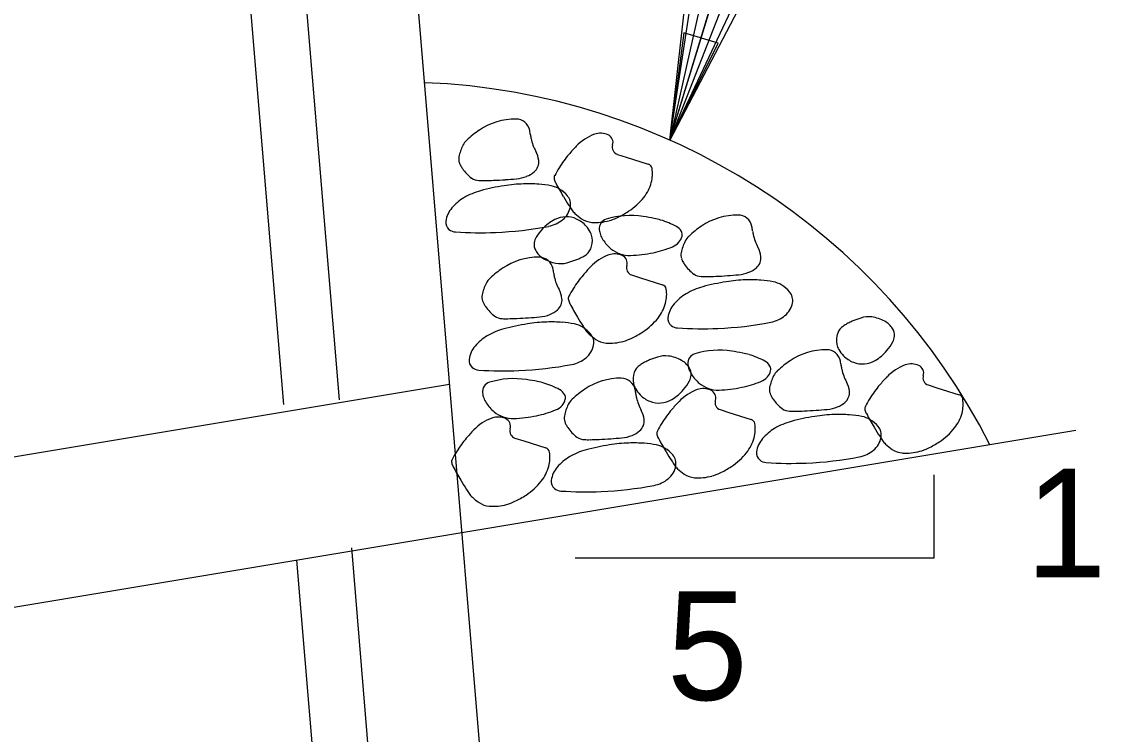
# Model space of a CAD drawing. Extents: x 638255 to 640306, y 296059 to 298435.
# Drawn here: x 639132.32 to 639162.07, y 297672.28 to 297691.97 of the extents above; entities that cross this region are included whole.
import ezdxf

# ---------------------------------------------------------------- set-up
doc = ezdxf.new("R2010")
doc.units = 0
for name, color, linetype in [('Level 3', 7, 'Continuous'), ('Level 5', 7, 'Continuous'), ('Level 8', 7, 'Continuous'), ('Level 9', 7, 'Continuous')]:
    doc.layers.add(name, color=color, linetype=linetype)

msp = doc.modelspace()

# ---------------------------------------------------------------- linework, layer by layer
at = {"layer": 'Level 3'}
msp.add_line((639150.217, 297688.693), (639159.387, 297718.792), dxfattribs=at)
for points in [[(639150.217, 297688.693), (639150.739, 297693.397), (639150.872, 297692.981), (639151.115, 297692.715), (639151.398, 297692.571), (639151.712, 297692.532), (639152.066, 297692.619), (639152.407, 297692.889), (639150.217, 297688.693), (639152.066, 297692.619), (639151.712, 297692.532), (639150.217, 297688.693), (639151.398, 297692.571), (639151.115, 297692.715), (639150.217, 297688.693), (639150.872, 297692.981)], [(639157.507, 297679.453), (639157.507, 297677.149), (639147.603, 297677.149)]]:
    msp.add_lwpolyline(points, dxfattribs=at)
msp.add_lwpolyline([(639151.546, 297691.369), (639150.606, 297691.654), (639150.217, 297688.693)], close=True, dxfattribs=at)
at = {"layer": 'Level 5'}
for p, q in [((639137.691, 297703.754), (639139.554, 297681.397)), ((639139.25, 297703.521), (639141.084, 297681.526)), ((639141.426, 297677.434), (639146.574, 297615.662)), ((639139.914, 297677.093), (639143.457, 297634.567))]:
    msp.add_line(p, q, dxfattribs=at)
at = {"layer": 'Level 8'}
for points in [[(639148.77, 297688.3), (639149.013, 297688.223), (639149.622, 297688.032)], [(639149.161, 297684.969), (639149.404, 297684.892), (639150.015, 297684.699)], [(639157.345, 297681.933), (639157.59, 297681.856), (639158.2, 297681.663)], [(639151.604, 297681.251), (639151.849, 297681.174), (639152.459, 297680.981)], [(639145.938, 297680.465), (639146.183, 297680.388), (639146.792, 297680.195)]]:
    msp.add_lwpolyline(points, dxfattribs=at)
for centre, radius, start, end in [((639145.953, 297687.502), 1.773, 89.5772, 124.1443), ((639145.963, 297688.881), 0.394, 11.4529, 89.5772), ((639146.606, 297686.538), 2.938, 124.1443, 132.7374), ((639145.029, 297688.692), 1.346, 6.1004, 11.4529), ((639147.268, 297688.931), 0.905, 186.1004, 192.6291), ((639148.573, 297687.634), 1.296, 109.6635, 136.4562), ((639148.306, 297688.381), 0.502, 65.9597, 109.6635), ((639148.417, 297688.629), 0.231, 342.3569, 65.9597), ((639145.65, 297687.978), 1.281, 153.538, 168.4897), ((639144.956, 297688.324), 0.506, 132.7374, 153.538), ((639147.684, 297689.024), 1.331, 192.6291, 208.6753), ((639151.647, 297684.713), 5.536, 136.4562, 139.6491), ((639148.832, 297688.497), 0.205, 162.3569, 252.4715), ((639144.698, 297688.172), 0.31, 168.4897, 199.1639), ((639145.907, 297688.052), 0.694, 6.391, 28.6753), ((639149.558, 297686.487), 2.796, 139.6491, 144.1424), ((639144.928, 297688.252), 0.553, 199.1639, 207.4728), ((639145.22, 297688.404), 0.882, 207.4728, 214.0468), ((639145.362, 297688.5), 1.054, 214.0468, 234.0353), ((639146.227, 297688.103), 0.375, 310.9894, 338.0834), ((639146.255, 297688.091), 0.344, 338.0834, 6.391), ((639150.089, 297686.103), 3.451, 144.1424, 152.1777), ((639149.579, 297687.891), 0.148, 9.0416, 72.4715), ((639148.8, 297687.767), 0.937, 344.9373, 9.0416), ((639144.958, 297687.944), 0.366, 234.0353, 268.2715), ((639144.716, 297701.862), 14.293, 272.5478, 273.846), ((639144.808, 297700.494), 12.921, 273.846, 275.2114), ((639145.89, 297688.639), 1.017, 275.2114, 291.5731), ((639145.997, 297688.367), 0.724, 291.5731, 310.9894), ((639147.157, 297687.65), 0.136, 152.1777, 193.5774), ((639147.494, 297687.732), 0.482, 193.5774, 207.4728), ((639145.049, 297690.941), 3.365, 268.2715, 270.9097), ((639146.659, 297681.041), 6.473, 99.0416, 104.9239), ((639144.964, 297696.304), 8.729, 270.9097, 272.5478), ((639146.311, 297683.227), 4.259, 91.7881, 99.0416), ((639146.309, 297683.291), 4.195, 86.0442, 91.7881), ((639146.405, 297684.675), 2.807, 79.021, 86.0442), ((639146.807, 297686.747), 0.697, 58.4341, 79.021), ((639152.814, 297690.498), 6.478, 207.4728, 211.2525), ((639146.691, 297686.558), 0.919, 40.5338, 58.4341), ((639148.6, 297687.821), 1.144, 321.7572, 344.9373), ((639145.229, 297685.932), 1.361, 120.8473, 139.2037), ((639145.457, 297685.551), 1.805, 104.9239, 120.8473), ((639162.076, 297696.119), 17.312, 211.2525, 212.2356), ((639147.111, 297686.918), 0.365, 349.0625, 40.5338), ((639148.122, 297688.197), 1.752, 303.0692, 321.7572), ((639144.737, 297686.357), 0.71, 139.2037, 172.3458), ((639146.878, 297686.963), 0.603, 309.5539, 349.0625), ((639150.622, 297688.896), 3.77, 212.2356, 214.3424), ((639147.982, 297687.092), 0.574, 214.3424, 227.6953), ((639147.573, 297689.041), 2.759, 295.7443, 303.0692), ((639144.277, 297686.419), 0.246, 172.3458, 230.2635), ((639147.638, 297685.353), 1.292, 117.4803, 136.4654), ((639146.706, 297687.17), 0.872, 280.7777, 309.5539), ((639147.359, 297685.888), 0.689, 91.376, 117.4803), ((639147.359, 297685.897), 0.68, 65.3457, 91.376), ((639148.787, 297687.977), 1.77, 227.6953, 235.2847), ((639147.318, 297685.807), 0.779, 41.057, 65.3457), ((639148.103, 297686.989), 0.568, 235.2847, 266.0442), ((639148.163, 297687.854), 1.436, 266.0442, 285.2565), ((639148.541, 297686.249), 0.275, 106.8084, 186.6218), ((639149.133, 297684.289), 2.322, 81.3134, 106.8084), ((639148.186, 297687.77), 1.348, 285.2565, 295.7443), ((639148.555, 297680.505), 6.15, 78.4814, 81.3134), ((639149.328, 297684.299), 2.278, 73.8272, 78.4814), ((639149.369, 297684.441), 2.13, 61.1605, 73.8272), ((639152.085, 297684.851), 1.773, 89.5772, 124.1443), ((639152.095, 297686.23), 0.394, 11.4529, 89.5772), ((639144.319, 297686.469), 0.312, 230.2635, 266.2346), ((639144.977, 297696.471), 10.335, 266.2346, 272.3841), ((639144.988, 297696.194), 10.059, 272.3841, 280.7777), ((639147.642, 297685.349), 1.297, 136.4654, 149.2422), ((639147.22, 297685.722), 0.909, 27.4728, 41.057), ((639147.63, 297685.936), 0.446, 8.0357, 27.4728), ((639148.849, 297686.285), 0.584, 186.6218, 200.3491), ((639150.225, 297685.995), 0.356, 29.8544, 61.1605), ((639150.375, 297686.081), 0.183, 347.2445, 29.8544), ((639152.739, 297683.887), 2.938, 124.1443, 132.7374), ((639151.162, 297686.041), 1.346, 6.1004, 11.4529), ((639153.401, 297686.28), 0.905, 186.1004, 192.6291), ((639146.808, 297685.812), 0.339, 171.9761, 209.5935), ((639146.882, 297685.802), 0.414, 149.2422, 171.9761), ((639147.503, 297685.918), 0.575, 337.0418, 8.0357), ((639148.966, 297686.328), 0.71, 200.3491, 212.797), ((639149.29, 297686.537), 1.095, 212.797, 230.2213), ((639150.102, 297686.201), 0.49, 292.039, 317.8475), ((639150.188, 297686.124), 0.375, 317.8475, 347.2445), ((639151.782, 297685.328), 1.281, 153.538, 168.4897), ((639151.088, 297685.673), 0.506, 132.7374, 153.538), ((639153.816, 297686.374), 1.331, 192.6291, 208.6753), ((639147.034, 297685.94), 0.599, 209.5935, 237.6667), ((639147.661, 297685.851), 0.403, 299.831, 337.0418), ((639148.965, 297684.301), 1.296, 109.6635, 136.4562), ((639148.698, 297685.049), 0.502, 65.9597, 109.6635), ((639149.105, 297686.315), 0.806, 230.2213, 250.5601), ((639149.103, 297686.309), 0.8, 250.5601, 271.915), ((639149.008, 297689.157), 3.65, 271.915, 281.8686), ((639149.118, 297688.632), 3.113, 281.8686, 292.039), ((639150.831, 297685.522), 0.31, 168.4897, 199.1639), ((639152.039, 297685.402), 0.694, 6.391, 28.6753), ((639146.594, 297683.688), 1.773, 89.5772, 124.1443), ((639146.605, 297685.067), 0.394, 11.4529, 89.5772), ((639147.261, 297686.298), 1.022, 237.6667, 259.0544), ((639147.192, 297685.942), 0.66, 259.0544, 285.7584), ((639146.067, 297689.927), 4.8, 285.7584, 288.5059), ((639147.191, 297686.57), 1.26, 288.5059, 293.8705), ((639147.243, 297686.453), 1.133, 293.8705, 297.4803), ((639146.533, 297687.818), 2.671, 297.4803, 299.831), ((639148.808, 297685.297), 0.231, 342.3569, 65.9597), ((639149.223, 297685.165), 0.205, 162.3569, 252.4715), ((639151.06, 297685.601), 0.553, 199.1639, 207.4728), ((639151.352, 297685.754), 0.882, 207.4728, 214.0468), ((639151.494, 297685.849), 1.054, 214.0468, 234.0353), ((639152.359, 297685.452), 0.375, 310.9894, 338.0834), ((639152.388, 297685.441), 0.344, 338.0834, 6.391), ((639147.248, 297682.724), 2.938, 124.1443, 132.7374), ((639145.671, 297684.878), 1.346, 6.1004, 11.4529), ((639147.91, 297685.117), 0.905, 186.1004, 192.6291), ((639149.95, 297683.154), 2.796, 139.6491, 144.1424), ((639152.038, 297681.38), 5.536, 136.4562, 139.6491), ((639151.091, 297685.293), 0.366, 234.0353, 268.2715), ((639151.181, 297688.291), 3.365, 268.2715, 270.9097), ((639151.096, 297693.654), 8.729, 270.9097, 272.5478), ((639150.849, 297699.212), 14.293, 272.5478, 273.846), ((639150.941, 297697.844), 12.921, 273.846, 275.2114), ((639152.022, 297685.989), 1.017, 275.2114, 291.5731), ((639152.13, 297685.716), 0.724, 291.5731, 310.9894), ((639146.292, 297684.165), 1.281, 153.538, 168.4897), ((639145.598, 297684.51), 0.506, 132.7374, 153.538), ((639148.325, 297685.21), 1.331, 192.6291, 208.6753), ((639150.481, 297682.771), 3.451, 144.1424, 152.1777), ((639149.971, 297684.559), 0.148, 9.0416, 72.4715), ((639151.589, 297682.9), 1.805, 104.9239, 120.8473), ((639152.791, 297678.39), 6.473, 99.0416, 104.9239), ((639152.444, 297680.577), 4.259, 91.7881, 99.0416), ((639152.442, 297680.64), 4.195, 86.0442, 91.7881), ((639152.537, 297682.025), 2.807, 79.021, 86.0442), ((639152.939, 297684.097), 0.697, 58.4341, 79.021), ((639152.823, 297683.907), 0.919, 40.5338, 58.4341), ((639145.34, 297684.358), 0.31, 168.4897, 199.1639), ((639146.549, 297684.238), 0.694, 6.391, 28.6753), ((639147.549, 297684.318), 0.136, 152.1777, 193.5774), ((639149.192, 297684.435), 0.937, 344.9373, 9.0416), ((639151.362, 297683.281), 1.361, 120.8473, 139.2037), ((639153.244, 297684.267), 0.365, 349.0625, 40.5338), ((639145.569, 297684.438), 0.553, 199.1639, 207.4728), ((639145.862, 297684.59), 0.882, 207.4728, 214.0468), ((639146.004, 297684.686), 1.054, 214.0468, 234.0353), ((639146.869, 297684.289), 0.375, 310.9894, 338.0834), ((639146.897, 297684.278), 0.344, 338.0834, 6.391), ((639147.885, 297684.399), 0.482, 193.5774, 207.4728), ((639153.206, 297687.166), 6.478, 207.4728, 211.2525), ((639148.991, 297684.489), 1.144, 321.7572, 344.9373), ((639150.869, 297683.707), 0.71, 139.2037, 172.3458), ((639153.01, 297684.312), 0.603, 309.5539, 349.0625), ((639145.6, 297684.13), 0.366, 234.0353, 268.2715), ((639145.691, 297687.127), 3.365, 268.2715, 270.9097), ((639145.605, 297692.49), 8.729, 270.9097, 272.5478), ((639145.358, 297698.049), 14.293, 272.5478, 273.846), ((639145.45, 297696.68), 12.921, 273.846, 275.2114), ((639146.531, 297684.825), 1.017, 275.2114, 291.5731), ((639146.639, 297684.553), 0.724, 291.5731, 310.9894), ((639162.467, 297692.786), 17.312, 211.2525, 212.2356), ((639148.514, 297684.865), 1.752, 303.0692, 321.7572), ((639150.409, 297683.768), 0.246, 172.3458, 230.2635), ((639152.839, 297684.52), 0.872, 280.7777, 309.5539), ((639157.041, 297679.239), 4.8, 108.8812, 111.6288), ((639155.701, 297683.156), 0.66, 82.1773, 108.8812), ((639155.652, 297682.798), 1.022, 60.7895, 82.1773), ((639146.099, 297681.737), 1.805, 104.9239, 120.8473), ((639147.301, 297677.227), 6.473, 99.0416, 104.9239), ((639146.953, 297679.413), 4.259, 91.7881, 99.0416), ((639146.951, 297679.477), 4.195, 86.0442, 91.7881), ((639147.047, 297680.862), 2.807, 79.021, 86.0442), ((639147.449, 297682.933), 0.697, 58.4341, 79.021), ((639147.332, 297682.744), 0.919, 40.5338, 58.4341), ((639151.013, 297685.563), 3.77, 212.2356, 214.3424), ((639148.373, 297683.76), 0.574, 214.3424, 227.6953), ((639150.451, 297683.819), 0.312, 230.2635, 266.2346), ((639151.109, 297693.821), 10.335, 266.2346, 272.3841), ((639151.121, 297693.544), 10.059, 272.3841, 280.7777), ((639155.228, 297683.222), 0.403, 122.9538, 160.1647), ((639156.462, 297681.32), 2.671, 120.6031, 122.9538), ((639155.679, 297682.643), 1.133, 116.9933, 120.6031), ((639155.736, 297682.53), 1.26, 111.6288, 116.9933), ((639155.859, 297683.167), 0.599, 32.7163, 60.7895), ((639156.077, 297683.308), 0.339, 355.0989, 32.7163), ((639145.871, 297682.118), 1.361, 120.8473, 139.2037), ((639149.179, 297684.645), 1.77, 227.6953, 235.2847), ((639147.753, 297683.104), 0.365, 349.0625, 40.5338), ((639148.494, 297683.657), 0.568, 235.2847, 266.0442), ((639148.577, 297684.437), 1.348, 285.2565, 295.7443), ((639147.964, 297685.709), 2.759, 295.7443, 303.0692), ((639155.389, 297683.164), 0.575, 160.1647, 191.1585), ((639156.003, 297683.314), 0.414, 332.365, 355.0989), ((639145.379, 297682.543), 0.71, 139.2037, 172.3458), ((639147.52, 297683.149), 0.603, 309.5539, 349.0625), ((639148.554, 297684.522), 1.436, 266.0442, 285.2565), ((639151.577, 297680.571), 2.322, 81.3134, 106.8084), ((639150.999, 297676.787), 6.15, 78.4814, 81.3134), ((639154.529, 297681.134), 1.773, 89.5772, 124.1443), ((639154.539, 297682.512), 0.394, 11.4529, 89.5772), ((639155.263, 297683.139), 0.446, 191.1585, 210.5956), ((639155.661, 297683.375), 0.909, 210.5956, 224.1798), ((639155.224, 297683.72), 1.292, 300.6031, 319.5882), ((639155.22, 297683.724), 1.297, 319.5882, 332.365), ((639144.919, 297682.605), 0.246, 172.3458, 230.2635), ((639147.348, 297683.356), 0.872, 280.7777, 309.5539), ((639150.064, 297681.565), 1.133, 116.9933, 120.6031), ((639150.122, 297681.452), 1.26, 111.6288, 116.9933), ((639151.427, 297678.161), 4.8, 108.8812, 111.6288), ((639150.087, 297682.078), 0.66, 82.1773, 108.8812), ((639150.038, 297681.719), 1.022, 60.7895, 82.1773), ((639150.244, 297682.089), 0.599, 32.7163, 60.7895), ((639150.985, 297682.531), 0.275, 106.8084, 186.6218), ((639151.772, 297680.582), 2.278, 73.8272, 78.4814), ((639151.813, 297680.723), 2.13, 61.1605, 73.8272), ((639152.669, 297682.277), 0.356, 29.8544, 61.1605), ((639155.183, 297680.169), 2.938, 124.1443, 132.7374), ((639153.606, 297682.323), 1.346, 6.1004, 11.4529), ((639155.568, 297683.284), 0.779, 224.1798, 248.4685), ((639155.532, 297683.192), 0.68, 248.4685, 274.4988), ((639155.531, 297683.201), 0.689, 274.4988, 300.6031), ((639144.961, 297682.655), 0.312, 230.2635, 266.2346), ((639145.619, 297692.657), 10.335, 266.2346, 272.3841), ((639145.63, 297692.381), 10.059, 272.3841, 280.7777), ((639149.775, 297682.086), 0.575, 160.1647, 191.1585), ((639149.613, 297682.144), 0.403, 122.9538, 160.1647), ((639150.847, 297680.242), 2.671, 120.6031, 122.9538), ((639151.293, 297682.567), 0.584, 186.6218, 200.3491), ((639151.41, 297682.611), 0.71, 200.3491, 212.797), ((639150.463, 297682.23), 0.339, 355.0989, 32.7163), ((639152.632, 297682.406), 0.375, 317.8475, 347.2445), ((639152.819, 297682.364), 0.183, 347.2445, 29.8544), ((639153.532, 297681.956), 0.506, 132.7374, 153.538), ((639155.845, 297682.563), 0.905, 186.1004, 192.6291), ((639156.26, 297682.656), 1.331, 192.6291, 208.6753), ((639157.15, 297681.265), 1.296, 109.6635, 136.4562), ((639156.883, 297682.013), 0.502, 65.9597, 109.6635), ((639156.993, 297682.261), 0.231, 342.3569, 65.9597), ((639145.319, 297681.745), 0.275, 106.8084, 186.6218), ((639145.911, 297679.785), 2.322, 81.3134, 106.8084), ((639145.333, 297676.002), 6.15, 78.4814, 81.3134), ((639146.106, 297679.796), 2.278, 73.8272, 78.4814), ((639146.147, 297679.937), 2.13, 61.1605, 73.8272), ((639148.863, 297680.348), 1.773, 89.5772, 124.1443), ((639148.873, 297681.727), 0.394, 11.4529, 89.5772), ((639149.649, 297682.061), 0.446, 191.1585, 210.5956), ((639149.606, 297682.646), 1.297, 319.5882, 332.365), ((639150.389, 297682.236), 0.414, 332.365, 355.0989), ((639151.734, 297682.819), 1.095, 212.797, 230.2213), ((639151.549, 297682.597), 0.806, 230.2213, 250.5601), ((639151.562, 297684.914), 3.113, 281.8686, 292.039), ((639152.546, 297682.483), 0.49, 292.039, 317.8475), ((639154.226, 297681.61), 1.281, 153.538, 168.4897), ((639154.483, 297681.684), 0.694, 6.391, 28.6753), ((639160.223, 297678.344), 5.536, 136.4562, 139.6491), ((639157.408, 297682.129), 0.205, 162.3569, 252.4715), ((639145.626, 297681.781), 0.584, 186.6218, 200.3491), ((639147.003, 297681.492), 0.356, 29.8544, 61.1605), ((639147.153, 297681.578), 0.183, 347.2445, 29.8544), ((639149.517, 297679.384), 2.938, 124.1443, 132.7374), ((639147.939, 297681.538), 1.346, 6.1004, 11.4529), ((639150.047, 297682.297), 0.909, 210.5956, 224.1798), ((639150.178, 297681.777), 0.905, 186.1004, 192.6291), ((639149.954, 297682.206), 0.779, 224.1798, 248.4685), ((639149.61, 297682.642), 1.292, 300.6031, 319.5882), ((639151.409, 297680.583), 1.296, 109.6635, 136.4562), ((639151.142, 297681.331), 0.502, 65.9597, 109.6635), ((639151.547, 297682.592), 0.8, 250.5601, 271.915), ((639151.252, 297681.579), 0.231, 342.3569, 65.9597), ((639151.452, 297685.44), 3.65, 271.915, 281.8686), ((639153.275, 297681.804), 0.31, 168.4897, 199.1639), ((639153.504, 297681.884), 0.553, 199.1639, 207.4728), ((639154.832, 297681.723), 0.344, 338.0834, 6.391), ((639158.666, 297679.735), 3.451, 144.1424, 152.1777), ((639158.135, 297680.118), 2.796, 139.6491, 144.1424), ((639158.156, 297681.523), 0.148, 9.0416, 72.4715), ((639145.744, 297681.825), 0.71, 200.3491, 212.797), ((639146.068, 297682.033), 1.095, 212.797, 230.2213), ((639146.88, 297681.697), 0.49, 292.039, 317.8475), ((639146.965, 297681.62), 0.375, 317.8475, 347.2445), ((639148.56, 297680.824), 1.281, 153.538, 168.4897), ((639147.866, 297681.17), 0.506, 132.7374, 153.538), ((639150.594, 297681.87), 1.331, 192.6291, 208.6753), ((639149.917, 297682.114), 0.68, 248.4685, 274.4988), ((639149.917, 297682.123), 0.689, 274.4988, 300.6031), ((639154.482, 297677.663), 5.536, 136.4562, 139.6491), ((639151.667, 297681.447), 0.205, 162.3569, 252.4715), ((639153.796, 297682.036), 0.882, 207.4728, 214.0468), ((639153.938, 297682.132), 1.054, 214.0468, 234.0353), ((639154.574, 297681.999), 0.724, 291.5731, 310.9894), ((639154.803, 297681.735), 0.375, 310.9894, 338.0834), ((639157.376, 297681.399), 0.937, 344.9373, 9.0416), ((639145.883, 297681.811), 0.806, 230.2213, 250.5601), ((639145.786, 297684.654), 3.65, 271.915, 281.8686), ((639145.896, 297684.128), 3.113, 281.8686, 292.039), ((639147.608, 297681.018), 0.31, 168.4897, 199.1639), ((639148.817, 297680.898), 0.694, 6.391, 28.6753), ((639152.925, 297679.053), 3.451, 144.1424, 152.1777), ((639152.394, 297679.437), 2.796, 139.6491, 144.1424), ((639153.535, 297681.575), 0.366, 234.0353, 268.2715), ((639153.625, 297684.573), 3.365, 268.2715, 270.9097), ((639155.236, 297674.672), 6.473, 99.0416, 104.9239), ((639153.54, 297689.936), 8.729, 270.9097, 272.5478), ((639153.293, 297695.494), 14.293, 272.5478, 273.846), ((639154.888, 297676.859), 4.259, 91.7881, 99.0416), ((639153.385, 297694.126), 12.921, 273.846, 275.2114), ((639154.466, 297682.271), 1.017, 275.2114, 291.5731), ((639154.886, 297676.922), 4.195, 86.0442, 91.7881), ((639154.981, 297678.307), 2.807, 79.021, 86.0442), ((639155.383, 297680.379), 0.697, 58.4341, 79.021), ((639155.734, 297681.282), 0.136, 152.1777, 193.5774), ((639156.07, 297681.363), 0.482, 193.5774, 207.4728), ((639161.391, 297684.13), 6.478, 207.4728, 211.2525), ((639157.176, 297681.453), 1.144, 321.7572, 344.9373), ((639145.743, 297679.798), 1.296, 109.6635, 136.4562), ((639145.476, 297680.545), 0.502, 65.9597, 109.6635), ((639145.881, 297681.806), 0.8, 250.5601, 271.915), ((639145.586, 297680.793), 0.231, 342.3569, 65.9597), ((639147.838, 297681.098), 0.553, 199.1639, 207.4728), ((639148.13, 297681.25), 0.882, 207.4728, 214.0468), ((639149.137, 297680.949), 0.375, 310.9894, 338.0834), ((639149.165, 297680.937), 0.344, 338.0834, 6.391), ((639152.415, 297680.841), 0.148, 9.0416, 72.4715), ((639151.636, 297680.717), 0.937, 344.9373, 9.0416), ((639154.034, 297679.182), 1.805, 104.9239, 120.8473), ((639155.267, 297680.19), 0.919, 40.5338, 58.4341), ((639170.652, 297689.75), 17.312, 211.2525, 212.2356), ((639155.688, 297680.549), 0.365, 349.0625, 40.5338), ((639146.728, 297678.651), 2.796, 139.6491, 144.1424), ((639148.816, 297676.877), 5.536, 136.4562, 139.6491), ((639146.001, 297680.661), 0.205, 162.3569, 252.4715), ((639148.272, 297681.346), 1.054, 214.0468, 234.0353), ((639147.868, 297680.789), 0.366, 234.0353, 268.2715), ((639147.718, 297693.34), 12.921, 273.846, 275.2114), ((639148.8, 297681.485), 1.017, 275.2114, 291.5731), ((639148.907, 297681.213), 0.724, 291.5731, 310.9894), ((639149.993, 297680.6), 0.136, 152.1777, 193.5774), ((639150.329, 297680.681), 0.482, 193.5774, 207.4728), ((639151.435, 297680.771), 1.144, 321.7572, 344.9373), ((639153.806, 297679.563), 1.361, 120.8473, 139.2037), ((639155.454, 297680.594), 0.603, 309.5539, 349.0625), ((639159.198, 297682.527), 3.77, 212.2356, 214.3424), ((639156.699, 297681.829), 1.752, 303.0692, 321.7572), ((639147.259, 297678.267), 3.451, 144.1424, 152.1777), ((639146.749, 297680.055), 0.148, 9.0416, 72.4715), ((639147.959, 297683.787), 3.365, 268.2715, 270.9097), ((639149.569, 297673.886), 6.473, 99.0416, 104.9239), ((639147.874, 297689.15), 8.729, 270.9097, 272.5478), ((639147.626, 297694.708), 14.293, 272.5478, 273.846), ((639149.221, 297676.073), 4.259, 91.7881, 99.0416), ((639149.219, 297676.137), 4.195, 86.0442, 91.7881), ((639149.315, 297677.521), 2.807, 79.021, 86.0442), ((639149.717, 297679.593), 0.697, 58.4341, 79.021), ((639155.65, 297683.448), 6.478, 207.4728, 211.2525), ((639149.601, 297679.404), 0.919, 40.5338, 58.4341), ((639153.313, 297679.989), 0.71, 139.2037, 172.3458), ((639156.558, 297680.724), 0.574, 214.3424, 227.6953), ((639157.364, 297681.609), 1.77, 227.6953, 235.2847), ((639156.762, 297681.401), 1.348, 285.2565, 295.7443), ((639156.149, 297682.673), 2.759, 295.7443, 303.0692), ((639144.327, 297679.814), 0.136, 152.1777, 193.5774), ((639145.969, 297679.931), 0.937, 344.9373, 9.0416), ((639148.14, 297678.778), 1.361, 120.8473, 139.2037), ((639148.367, 297678.396), 1.805, 104.9239, 120.8473), ((639164.911, 297689.069), 17.312, 211.2525, 212.2356), ((639150.021, 297679.763), 0.365, 349.0625, 40.5338), ((639150.958, 297681.147), 1.752, 303.0692, 321.7572), ((639152.853, 297680.051), 0.246, 172.3458, 230.2635), ((639153.565, 297689.826), 10.059, 272.3841, 280.7777), ((639155.283, 297680.802), 0.872, 280.7777, 309.5539), ((639156.679, 297680.621), 0.568, 235.2847, 266.0442), ((639156.739, 297681.486), 1.436, 266.0442, 285.2565), ((639144.663, 297679.896), 0.482, 193.5774, 207.4728), ((639149.984, 297682.662), 6.478, 207.4728, 211.2525), ((639145.769, 297679.985), 1.144, 321.7572, 344.9373), ((639147.647, 297679.203), 0.71, 139.2037, 172.3458), ((639149.788, 297679.809), 0.603, 309.5539, 349.0625), ((639153.457, 297681.846), 3.77, 212.2356, 214.3424), ((639150.818, 297680.042), 0.574, 214.3424, 227.6953), ((639151.623, 297680.927), 1.77, 227.6953, 235.2847), ((639150.408, 297681.991), 2.759, 295.7443, 303.0692), ((639152.895, 297680.101), 0.312, 230.2635, 266.2346), ((639153.553, 297690.103), 10.335, 266.2346, 272.3841), ((639159.245, 297688.283), 17.312, 211.2525, 212.2356), ((639145.291, 297680.361), 1.752, 303.0692, 321.7572), ((639147.187, 297679.265), 0.246, 172.3458, 230.2635), ((639149.616, 297680.016), 0.872, 280.7777, 309.5539), ((639150.938, 297679.939), 0.568, 235.2847, 266.0442), ((639150.998, 297680.804), 1.436, 266.0442, 285.2565), ((639151.021, 297680.72), 1.348, 285.2565, 295.7443), ((639147.791, 297681.06), 3.77, 212.2356, 214.3424), ((639147.229, 297679.315), 0.312, 230.2635, 266.2346), ((639147.887, 297689.317), 10.335, 266.2346, 272.3841), ((639147.899, 297689.04), 10.059, 272.3841, 280.7777), ((639145.151, 297679.256), 0.574, 214.3424, 227.6953), ((639145.957, 297680.141), 1.77, 227.6953, 235.2847), ((639145.272, 297679.153), 0.568, 235.2847, 266.0442), ((639145.355, 297679.934), 1.348, 285.2565, 295.7443), ((639144.742, 297681.205), 2.759, 295.7443, 303.0692), ((639145.332, 297680.018), 1.436, 266.0442, 285.2565)]:
    msp.add_arc(centre, radius, start, end, dxfattribs=at)
at = {"layer": 'Level 9'}
for p, q in [((639136.809, 297769.789), (639148.206, 297633.033)), ((639144.131, 297681.944), (639118.39, 297677.654)), ((639161.423, 297680.677), (639118.39, 297673.506))]:
    msp.add_line(p, q, dxfattribs=at)
msp.add_arc((639142.738, 297671.996), 18.297, 26.9324, 87.7453, dxfattribs=at)

# ---------------------------------------------------------------- texts
at = {"layer": 'Level 3'}
for s, p in [('1', (639160.039, 297676.617)), ('5', (639150.135, 297673.234))]:
    msp.add_text(s, height=3, dxfattribs=at).set_placement(p)

doc.saveas('drawing.dxf')
